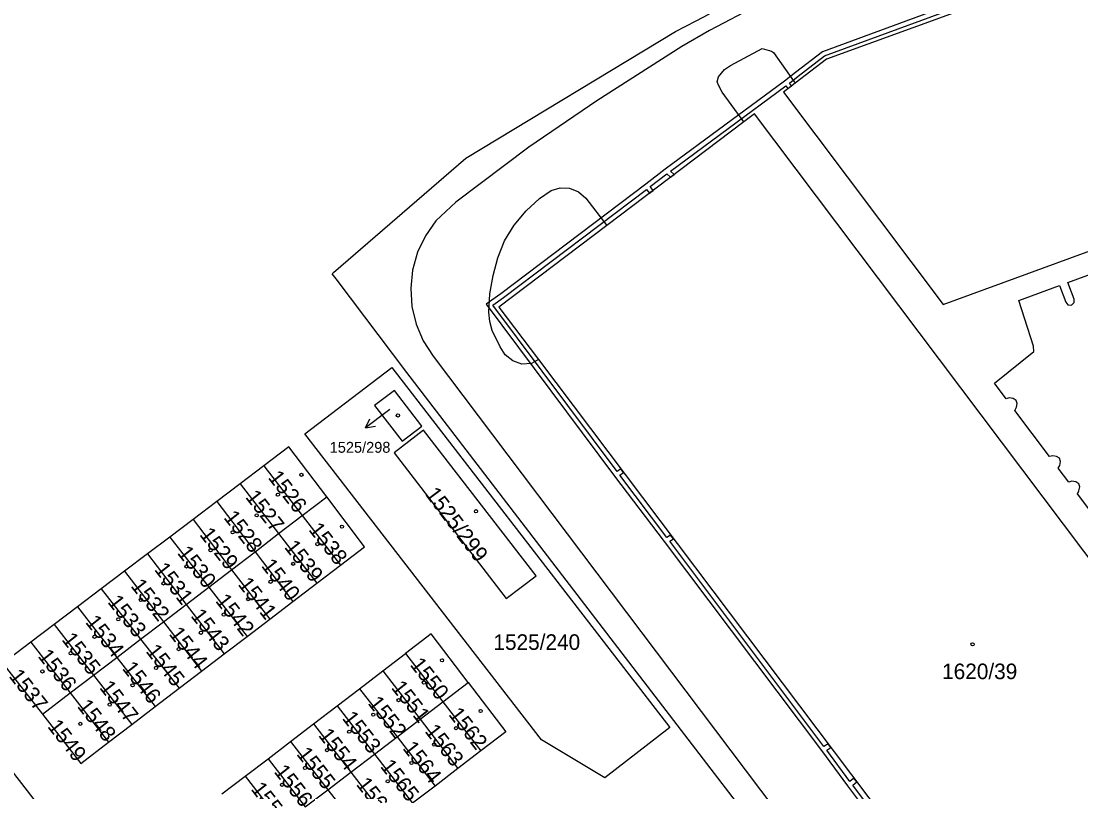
# Model space of a CAD drawing. Extents: x -869103 to -863415, y -1015889 to -1012477.
# Drawn here: x -865518.7 to -865402.8, y -1014760.8 to -1014676.6 of the extents above; entities that cross this region are included whole.
import ezdxf

# ---------------------------------------------------------------- set-up
doc = ezdxf.new("R2010")
doc.units = 0
for name, color, linetype in [('Hranice parcel', 7, 'Continuous'), ('Parcelní čísla', 7, 'Continuous'), ('Pop  PČ popisy', 7, 'Continuous'), ('Vnitřní kresba', 7, 'Continuous'), ('Věcná břemena k části', 7, 'Continuous'), ('Značky budov', 7, 'Continuous')]:
    doc.layers.add(name, color=color, linetype=linetype)

msp = doc.modelspace()

# ---------------------------------------------------------------- linework, layer by layer
at = {"layer": 'Hranice parcel'}
for p, q in [((-865484.52, -1014704.09), (-865470.07, -1014691.57)), ((-865492.14, -1014725.21), (-865494.73, -1014727.17)), ((-865492.14, -1014725.21), (-865487.94, -1014730.64)), ((-865494.73, -1014727.17), (-865497.29, -1014729.1)), ((-865494.73, -1014727.17), (-865490.52, -1014732.62)), ((-865497.29, -1014729.1), (-865499.88, -1014731.06)), ((-865497.29, -1014729.1), (-865493.1, -1014734.6)), ((-865487.94, -1014730.64), (-865485.27, -1014728.6)), ((-865499.88, -1014731.06), (-865502.43, -1014732.99)), ((-865499.88, -1014731.06), (-865495.66, -1014736.56)), ((-865490.52, -1014732.62), (-865487.94, -1014730.64)), ((-865487.94, -1014730.64), (-865483.75, -1014736.06)), ((-865493.1, -1014734.6), (-865490.52, -1014732.62)), ((-865490.52, -1014732.62), (-865486.34, -1014738.03)), ((-865502.43, -1014732.99), (-865504.86, -1014734.83)), ((-865502.43, -1014732.99), (-865498.16, -1014738.47)), ((-865504.86, -1014734.83), (-865507.37, -1014736.73)), ((-865504.86, -1014734.83), (-865500.62, -1014740.35)), ((-865495.66, -1014736.56), (-865493.1, -1014734.6)), ((-865493.1, -1014734.6), (-865488.96, -1014740.03)), ((-865486.34, -1014738.03), (-865483.75, -1014736.06)), ((-865507.37, -1014736.73), (-865509.93, -1014738.66)), ((-865507.37, -1014736.73), (-865503.11, -1014742.25)), ((-865498.16, -1014738.47), (-865495.66, -1014736.56)), ((-865495.66, -1014736.56), (-865491.5, -1014741.97)), ((-865500.62, -1014740.35), (-865498.16, -1014738.47)), ((-865498.16, -1014738.47), (-865493.97, -1014743.85)), ((-865488.96, -1014740.03), (-865486.34, -1014738.03)), ((-865509.93, -1014738.66), (-865512.52, -1014740.62)), ((-865509.93, -1014738.66), (-865505.61, -1014744.16)), ((-865512.52, -1014740.62), (-865515.07, -1014742.56)), ((-865512.52, -1014740.62), (-865508.22, -1014746.15)), ((-865503.11, -1014742.25), (-865500.62, -1014740.35)), ((-865500.62, -1014740.35), (-865496.47, -1014745.76)), ((-865491.5, -1014741.97), (-865488.96, -1014740.03)), ((-865493.97, -1014743.85), (-865491.5, -1014741.97)), ((-865515.07, -1014742.56), (-865517.62, -1014744.49)), ((-865515.07, -1014742.56), (-865510.76, -1014748.09)), ((-865505.61, -1014744.16), (-865503.11, -1014742.25)), ((-865503.11, -1014742.25), (-865498.94, -1014747.64)), ((-865508.22, -1014746.15), (-865505.61, -1014744.16)), ((-865505.61, -1014744.16), (-865501.4, -1014749.52)), ((-865496.47, -1014745.76), (-865493.97, -1014743.85)), ((-865517.62, -1014744.49), (-865513.3, -1014750.03)), ((-865510.76, -1014748.09), (-865508.22, -1014746.15)), ((-865508.22, -1014746.15), (-865504.03, -1014751.52)), ((-865498.94, -1014747.64), (-865496.47, -1014745.76)), ((-865479.13, -1014747.62), (-865476.66, -1014745.73)), ((-865476.66, -1014745.73), (-865472.58, -1014751)), ((-865501.4, -1014749.52), (-865498.94, -1014747.64)), ((-865481.67, -1014749.56), (-865479.13, -1014747.62)), ((-865479.13, -1014747.62), (-865475.06, -1014752.9)), ((-865513.3, -1014750.03), (-865510.76, -1014748.09)), ((-865510.76, -1014748.09), (-865506.57, -1014753.46)), ((-865472.58, -1014751), (-865469.8, -1014748.88)), ((-865516.35, -1014752.36), (-865513.3, -1014750.03)), ((-865513.3, -1014750.03), (-865509.11, -1014755.4)), ((-865504.03, -1014751.52), (-865501.4, -1014749.52)), ((-865484.13, -1014751.44), (-865481.67, -1014749.56)), ((-865481.67, -1014749.56), (-865477.58, -1014754.83)), ((-865475.06, -1014752.9), (-865472.58, -1014751)), ((-865472.58, -1014751), (-865468.43, -1014756.36)), ((-865506.57, -1014753.46), (-865504.03, -1014751.52)), ((-865486.72, -1014753.41), (-865484.13, -1014751.44)), ((-865484.13, -1014751.44), (-865480.04, -1014756.71)), ((-865509.11, -1014755.4), (-865506.57, -1014753.46)), ((-865489.22, -1014755.32), (-865486.72, -1014753.41)), ((-865486.72, -1014753.41), (-865482.63, -1014758.69)), ((-865477.58, -1014754.83), (-865475.06, -1014752.9)), ((-865475.06, -1014752.9), (-865470.92, -1014758.28)), ((-865491.68, -1014757.21), (-865489.22, -1014755.32)), ((-865489.22, -1014755.32), (-865485.13, -1014760.6)), ((-865480.04, -1014756.71), (-865477.58, -1014754.83)), ((-865477.58, -1014754.83), (-865473.42, -1014760.2)), ((-865482.63, -1014758.69), (-865480.04, -1014756.71)), ((-865480.04, -1014756.71), (-865475.88, -1014762.09)), ((-865468.43, -1014756.36), (-865470.92, -1014758.28)), ((-865494.19, -1014759.12), (-865491.68, -1014757.21)), ((-865491.68, -1014757.21), (-865487.61, -1014762.49)), ((-865470.92, -1014758.28), (-865473.42, -1014760.2)), ((-865496.73, -1014761.06), (-865494.19, -1014759.12)), ((-865494.19, -1014759.12), (-865490.1, -1014764.39)), ((-865485.13, -1014760.6), (-865482.63, -1014758.69)), ((-865482.63, -1014758.69), (-865478.46, -1014764.07)), ((-865487.61, -1014762.49), (-865485.13, -1014760.6)), ((-865485.13, -1014760.6), (-865480.96, -1014765.98)), ((-865473.42, -1014760.2), (-865475.88, -1014762.09))]:
    msp.add_line(p, q, dxfattribs=at)
for points in [[(-865464.28, -1014832.82), (-865467.39, -1014827.72), (-865483.04, -1014805.9), (-865526.11, -1014750.26), (-865530.18, -1014744.55), (-865553.37, -1014710.54), (-865556.94, -1014704.01), (-865567.03, -1014682.43), (-865587.96, -1014623.42), (-865588.14, -1014621.89), (-865588.71, -1014619.94)], [(-865434.07, -1014683.4), (-865435.34, -1014684.37), (-865417.86, -1014707.57), (-865360.19, -1014686.49), (-865370.3, -1014658.85), (-865430.62, -1014680.77), (-865434.07, -1014683.4)], [(-865470.07, -1014691.57), (-865447.15, -1014677.76), (-865444.88, -1014676.58), (-865443.43, -1014675.83)], [(-865438.5, -1014686.74), (-865439.66, -1014687.62), (-865454.64, -1014698.94), (-865466.45, -1014707.87), (-865462.13, -1014713.6), (-865393.69, -1014804.36), (-865392.08, -1014806.49), (-865364.17, -1014785.43), (-865438.5, -1014686.74)], [(-865484.24, -1014704.79), (-865484.67, -1014704.22), (-865484.52, -1014704.09)], [(-865408.09, -1014804.08), (-865425.72, -1014781.27), (-865428.7, -1014777.29), (-865476.5, -1014715), (-865484.24, -1014704.79)], [(-865447.75, -1014753.8), (-865454.87, -1014759.3), (-865461.78, -1014755.14), (-865487.64, -1014721.7), (-865478.14, -1014714.48), (-865447.75, -1014753.8)], [(-865480.03, -1014718.6), (-865477.02, -1014722.51), (-865474.87, -1014720.86), (-865477.87, -1014716.96), (-865480.03, -1014718.6)], [(-865462.38, -1014737.24), (-865474.67, -1014721.31), (-865477.88, -1014723.78), (-865465.64, -1014739.71), (-865462.38, -1014737.24)], [(-865485.27, -1014728.6), (-865489.4, -1014723.13), (-865492.14, -1014725.21)], [(-865483.75, -1014736.06), (-865481.13, -1014734.06), (-865485.27, -1014728.6)], [(-865469.8, -1014748.88), (-865473.84, -1014743.58), (-865476.66, -1014745.73)], [(-865517.62, -1014744.49), (-865520.69, -1014746.81), (-865516.35, -1014752.36)], [(-865469.8, -1014748.88), (-865465.69, -1014754.26), (-865468.43, -1014756.36)], [(-865516.35, -1014752.36), (-865512.15, -1014757.72), (-865509.11, -1014755.4)]]:
    msp.add_lwpolyline(points, dxfattribs=at)
at = {"layer": 'Pop  PČ popisy'}
for p, q in [((-865478.64, -1014719.26), (-865481.04, -1014721.07)), ((-865478.35, -1014719.04), (-865478.64, -1014719.26)), ((-865481.04, -1014721.07), (-865480.54, -1014720.06)), ((-865481.04, -1014721.07), (-865479.94, -1014720.86))]:
    msp.add_line(p, q, dxfattribs=at)
at = {"layer": 'Vnitřní kresba'}
for points in [[(-865355.92, -1014644.6), (-865374.31, -1014651.26), (-865432.61, -1014672.48), (-865438.12, -1014674.86), (-865443.43, -1014677.62), (-865446.46, -1014679.37), (-865455.72, -1014685.32), (-865463.18, -1014690.38), (-865471.16, -1014696.4), (-865473.33, -1014698.44), (-865474.48, -1014700.09), (-865475.34, -1014701.87), (-865475.87, -1014703.82), (-865476.07, -1014705.79), (-865475.95, -1014707.78), (-865475.48, -1014709.72), (-865474.72, -1014711.55), (-865473.64, -1014713.24), (-865428.13, -1014773.54), (-865400.99, -1014809.47), (-865401.1, -1014809.55), (-865388.72, -1014825.97)], [(-865439.66, -1014687.62), (-865442.04, -1014684.38), (-865442.41, -1014683.7), (-865442.57, -1014683.23), (-865442.42, -1014682.71), (-865441.79, -1014681.89), (-865441.14, -1014681.47), (-865437.65, -1014679.61), (-865436.63, -1014679.89), (-865436.43, -1014680.04), (-865434.25, -1014683.14), (-865434.07, -1014683.4)], [(-865462.13, -1014713.6), (-865462.88, -1014714.01), (-865463.93, -1014714.09), (-865464.93, -1014713.75), (-865465.74, -1014713.09), (-865466.3, -1014712.21), (-865467.18, -1014710.43), (-865467.44, -1014709.44), (-865467.56, -1014708.41), (-865467.43, -1014706.42), (-865467.06, -1014704.42), (-865466.57, -1014702.48), (-865465.84, -1014700.61), (-865464.78, -1014698.91), (-865463.47, -1014697.36), (-865462, -1014695.98), (-865460.74, -1014695.11), (-865459.76, -1014694.83), (-865458.71, -1014694.86), (-865457.75, -1014695.27), (-865456.95, -1014695.97), (-865454.64, -1014698.94)], [(-865397.71, -1014735.51), (-865403.2, -1014728.26), (-865403.03, -1014727.93), (-865402.94, -1014727.51), (-865403.04, -1014727.16), (-865403.38, -1014726.96), (-865403.8, -1014726.89), (-865404.15, -1014726.99), (-865405.3, -1014725.46), (-865405.13, -1014725.16), (-865405.05, -1014724.72), (-865405.16, -1014724.36), (-865405.47, -1014724.18), (-865405.9, -1014724.12), (-865406.24, -1014724.2), (-865410.05, -1014719.15), (-865409.87, -1014718.81), (-865409.8, -1014718.41), (-865409.9, -1014718.08), (-865410.24, -1014717.84), (-865410.66, -1014717.79), (-865410.98, -1014717.88), (-865412.27, -1014716.19), (-865407.97, -1014712.71), (-865408.01, -1014712.15), (-865409.61, -1014707.13), (-865405.16, -1014705.49), (-865404.48, -1014707.33), (-865404.23, -1014707.6), (-865403.85, -1014707.64), (-865403.57, -1014707.37), (-865403.55, -1014707), (-865404.23, -1014705.16), (-865399.46, -1014703.41)]]:
    msp.add_lwpolyline(points, dxfattribs=at)
at = {"layer": 'Věcná břemena k části'}
for points in [[(-865404.01, -1014670), (-865431.08, -1014679.97), (-865434.02, -1014682.22), (-865435.22, -1014683.16), (-865448.25, -1014692.78), (-865450.37, -1014694.43), (-865466.24, -1014706.42), (-865467.82, -1014707.53), (-865453.8, -1014726.32), (-865448.37, -1014733.49), (-865431.19, -1014756.32), (-865428.34, -1014760.16), (-865413.81, -1014779.56), (-865410.13, -1014784.56), (-865398.92, -1014799.59)], [(-865413.59, -1014779.02), (-865427.76, -1014760.1), (-865427.33, -1014759.75), (-865427.63, -1014759.35), (-865428.06, -1014759.69), (-865430.61, -1014756.27), (-865430.16, -1014755.99), (-865430.46, -1014755.59), (-865430.91, -1014755.87), (-865447.77, -1014733.45), (-865447.37, -1014733.17), (-865447.68, -1014732.77), (-865448.08, -1014733.05), (-865453.23, -1014726.24), (-865452.83, -1014725.94), (-865453.13, -1014725.54), (-865453.53, -1014725.84), (-865467.12, -1014707.65), (-865465.94, -1014706.82), (-865450.29, -1014695), (-865449.98, -1014695.42), (-865449.58, -1014695.12), (-865449.9, -1014694.7), (-865448.1, -1014693.3), (-865447.68, -1014693.68), (-865447.27, -1014693.37), (-865447.7, -1014692.99), (-865435.09, -1014683.69), (-865434.85, -1014683.99), (-865434.45, -1014683.69), (-865434.69, -1014683.38), (-865433.72, -1014682.62), (-865430.84, -1014680.41), (-865404.09, -1014670.56)]]:
    msp.add_lwpolyline(points, dxfattribs=at)
at = {"layer": 'Značky budov'}
for centre in [(-865477.48, -1014719.7), (-865488.03, -1014726.19), (-865490.6, -1014728.36), (-865492.92, -1014730.62), (-865468.95, -1014730.17), (-865495.55, -1014732.47), (-865483.6, -1014731.85), (-865486.28, -1014733.76), (-865497.96, -1014734.44), (-865500.59, -1014736.2), (-865488.93, -1014735.92), (-865503.11, -1014738.06), (-865491.4, -1014737.88), (-865505.58, -1014739.86), (-865493.85, -1014739.78), (-865508.05, -1014741.98), (-865496.52, -1014741.46), (-865510.64, -1014743.89), (-865499.02, -1014743.45), (-865513.26, -1014745.69), (-865501.45, -1014745.24), (-865414.66, -1014744.71), (-865472.66, -1014746.46), (-865516.34, -1014747.68), (-865503.92, -1014747.29), (-865506.49, -1014749.19), (-865474.64, -1014748.89), (-865508.99, -1014751.3), (-865477.41, -1014750.82), (-865480.17, -1014752.4), (-865468.44, -1014752), (-865512.2, -1014753.4), (-865482.8, -1014754.26), (-865471.13, -1014753.88), (-865473.52, -1014755.67), (-865485.23, -1014756.28), (-865487.64, -1014758.22), (-865476, -1014757.68), (-865490.15, -1014760.07), (-865478.6, -1014759.69)]:
    msp.add_circle(centre, 0.175, dxfattribs=at)

# ---------------------------------------------------------------- texts
at = {"layer": 'Parcelní čísla'}
for s, height, p in [('1525/298', 1.19, (-865484.94, -1014723.78)), ('1525/240', 1.7, (-865467.04, -1014745.32)), ('1620/39', 1.7, (-865417.99, -1014748.52))]:
    msp.add_text(s, height=height, dxfattribs=at).set_placement(p)
for s, rotation, p in [('1526', 308, (-865491.75, -1014726.51)), ('1527', 308, (-865494.23, -1014728.64)), ('1525/299', 307, (-865474.57, -1014728.31)), ('1528', 308, (-865496.6, -1014730.88)), ('1538', 308, (-865487.32, -1014732.2)), ('1529', 308, (-865499.24, -1014732.74)), ('1539', 308, (-865489.97, -1014734.11)), ('1530', 308, (-865501.67, -1014734.75)), ('1531', 308, (-865504.18, -1014736.56)), ('1540', 308, (-865492.49, -1014736.15)), ('1532', 308, (-865506.76, -1014738.35)), ('1541', 308, (-865495.04, -1014738.18)), ('1533', 308, (-865509.29, -1014740.11)), ('1542', 308, (-865497.5, -1014739.99)), ('1534', 308, (-865511.72, -1014742.31)), ('1543', 308, (-865500.2, -1014741.62)), ('1544', 308, (-865502.58, -1014743.6)), ('1535', 308, (-865514.3, -1014744.22)), ('1536', 308, (-865516.91, -1014746.03)), ('1545', 308, (-865505.11, -1014745.49)), ('1546', 308, (-865507.69, -1014747.37)), ('1550', 308, (-865476.23, -1014746.96)), ('1537', 308, (-865520.08, -1014748.21)), ('1547', 308, (-865510.18, -1014749.46)), ('1551', 308, (-865478.28, -1014749.47)), ('1548', 308, (-865512.61, -1014751.51)), ('1552', 308, (-865480.84, -1014751.17)), ('1553', 308, (-865483.65, -1014752.81)), ('1562', 308, (-865472.02, -1014752.4)), ('1549', 308, (-865515.86, -1014753.71)), ('1563', 308, (-865474.61, -1014754.23)), ('1554', 308, (-865486.25, -1014754.68)), ('1564', 308, (-865477.03, -1014756.09)), ('1555', 308, (-865488.63, -1014756.73)), ('1556', 308, (-865491.1, -1014758.65)), ('1565', 308, (-865479.48, -1014758.07)), ('1566', 308, (-865482.11, -1014760.04)), ('1557', 308, (-865493.62, -1014760.55))]:
    msp.add_text(s, height=1.7, rotation=rotation, dxfattribs=at).set_placement(p)

doc.saveas('drawing.dxf')
